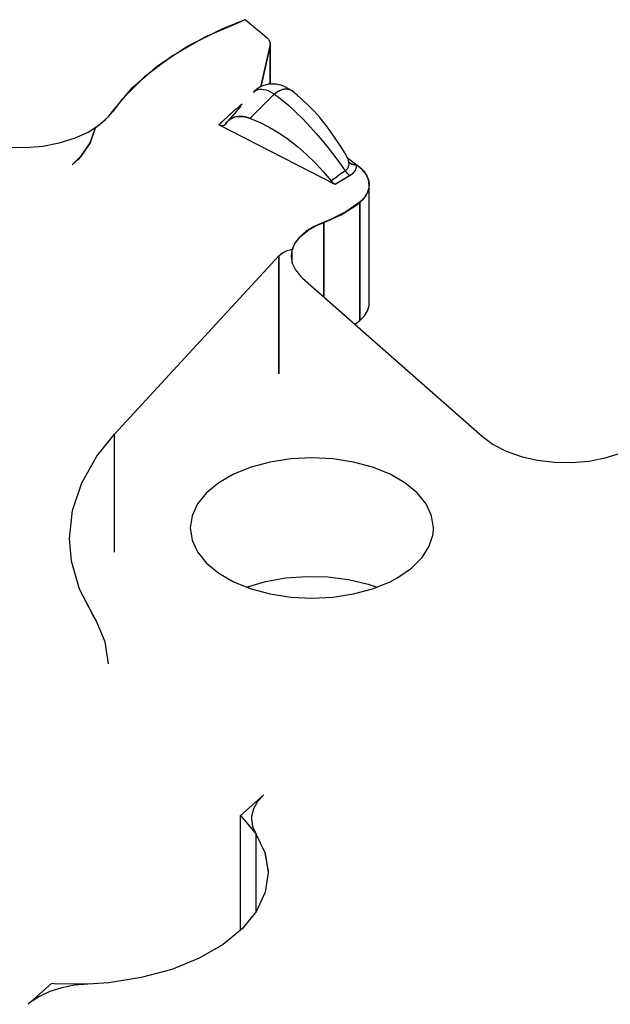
# Model space of a CAD drawing. Header units: inches. Extents: x 3 to 289, y 4 to 291.
# Tile 564 of 634: x 184.691 to 185.456, y 134.254 to 135.53. Entities that reach past the tile are written whole.
import ezdxf

# ---------------------------------------------------------------- set-up
doc = ezdxf.new("R2010")
doc.units = ezdxf.units.IN
doc.header["$LTSCALE"] = 0.5
doc.header["$MEASUREMENT"] = 0
doc.layers.add('DBU', color=7, linetype='Continuous')

msp = doc.modelspace()

# ---------------------------------------------------------------- linework, layer by layer
at = {"layer": 'DBU', "color": 6, "linetype": 'Continuous'}
for p, q in [((184.9781, 135.5281), (184.9308, 135.5076)), ((184.9308, 135.5076), (184.8887, 135.4835)), ((185.0031, 135.4433), (185.0151, 135.4965)), ((185.0153, 135.4984), (185.0151, 135.4965)), ((185.0153, 135.4468), (185.0153, 135.4984)), ((184.8887, 135.4835), (184.8527, 135.4564)), ((184.8527, 135.4564), (184.8233, 135.4268)), ((185.0072, 135.4451), (185.0046, 135.4441)), ((185.0099, 135.4459), (185.0072, 135.4451)), ((185.0126, 135.4465), (185.0099, 135.4459)), ((185.0153, 135.4468), (185.0126, 135.4465)), ((185.0181, 135.4469), (185.0153, 135.4468)), ((185.0209, 135.4468), (185.0181, 135.4469)), ((185.0236, 135.4465), (185.0209, 135.4468)), ((185.0264, 135.446), (185.0236, 135.4465)), ((185.029, 135.4453), (185.0264, 135.446)), ((185.0317, 135.4444), (185.029, 135.4453)), ((185.0348, 135.4431), (185.0317, 135.4444)), ((184.9939, 135.4364), (184.9941, 135.4366)), ((184.9941, 135.4366), (184.9958, 135.438)), ((184.9953, 135.4379), (184.9943, 135.4369)), ((184.9975, 135.4397), (184.9953, 135.4379)), ((184.9958, 135.438), (184.9977, 135.4391)), ((184.9997, 135.4414), (184.9975, 135.4397)), ((184.9977, 135.4391), (184.9997, 135.4398)), ((185.0021, 135.4428), (184.9997, 135.4414)), ((184.9997, 135.4398), (185.002, 135.4402)), ((185.002, 135.4402), (185.0043, 135.4402)), ((185.0046, 135.4441), (185.0021, 135.4428)), ((185.0043, 135.4402), (185.0068, 135.4399)), ((185.0068, 135.4399), (185.0095, 135.4393)), ((185.0095, 135.4393), (185.0122, 135.4383)), ((185.0122, 135.4383), (185.015, 135.4371)), ((185.015, 135.4371), (185.0178, 135.4355)), ((185.0178, 135.4355), (185.0207, 135.4337)), ((185.0379, 135.4416), (185.0348, 135.4431)), ((185.0408, 135.4398), (185.0379, 135.4416)), ((185.0436, 135.4379), (185.0408, 135.4398)), ((185.0509, 135.4321), (185.0436, 135.4379)), ((185.0582, 135.4257), (185.0509, 135.4321)), ((184.8233, 135.4268), (184.8109, 135.4107)), ((185.0654, 135.4188), (185.0582, 135.4257)), ((185.0725, 135.4113), (185.0654, 135.4188)), ((184.8109, 135.4107), (184.8007, 135.3991)), ((184.9774, 135.418), (184.9608, 135.3992)), ((185.0795, 135.4033), (185.0725, 135.4113)), ((184.8007, 135.3991), (184.7885, 135.3896)), ((185.0995, 135.3168), (184.9488, 135.3939)), ((184.9495, 135.3936), (184.9488, 135.3939)), ((184.9501, 135.3933), (184.9495, 135.3936)), ((184.9507, 135.3931), (184.9501, 135.3933)), ((184.9553, 135.3933), (184.9548, 135.3931)), ((184.9558, 135.3936), (184.9553, 135.3933)), ((184.9562, 135.3939), (184.9558, 135.3936)), ((184.9566, 135.3942), (184.9562, 135.3939)), ((184.9562, 135.3939), (184.9562, 135.3939)), ((184.9569, 135.3946), (184.9566, 135.3942)), ((184.9573, 135.395), (184.9569, 135.3946)), ((184.9591, 135.3974), (184.9573, 135.395)), ((184.9596, 135.398), (184.9591, 135.3974)), ((184.9609, 135.3993), (184.9596, 135.398)), ((184.9611, 135.3995), (184.9609, 135.3993)), ((184.9634, 135.4013), (184.9611, 135.3995)), ((184.9659, 135.4027), (184.9634, 135.4013)), ((184.9687, 135.4038), (184.9659, 135.4027)), ((184.9713, 135.4045), (184.9687, 135.4038)), ((184.9741, 135.4049), (184.9713, 135.4045)), ((184.9769, 135.405), (184.9741, 135.4049)), ((184.9799, 135.4048), (184.9769, 135.405)), ((184.983, 135.4043), (184.9799, 135.4048)), ((184.9861, 135.4035), (184.983, 135.4043)), ((184.9893, 135.4024), (184.9861, 135.4035)), ((184.9893, 135.4024), (185.0016, 135.3973)), ((185.0016, 135.3973), (185.014, 135.391)), ((185.0864, 135.3949), (185.0795, 135.4033)), ((185.0931, 135.3861), (185.0864, 135.3949)), ((184.7885, 135.3896), (184.7819, 135.3707)), ((184.9514, 135.393), (184.9507, 135.3931)), ((184.952, 135.3929), (184.9514, 135.393)), ((184.9526, 135.3928), (184.952, 135.3929)), ((184.9531, 135.3928), (184.9526, 135.3928)), ((184.9537, 135.3929), (184.9531, 135.3928)), ((184.9543, 135.393), (184.9537, 135.3929)), ((184.9548, 135.3931), (184.9543, 135.393)), ((185.014, 135.391), (185.0263, 135.3836)), ((185.0263, 135.3836), (185.0385, 135.3752)), ((185.0996, 135.3769), (185.0931, 135.3861)), ((184.7819, 135.3707), (184.7697, 135.3529)), ((185.0385, 135.3752), (185.0505, 135.3659)), ((185.1058, 135.3674), (185.0996, 135.3769)), ((185.0505, 135.3659), (185.062, 135.3559)), ((185.062, 135.3559), (185.0732, 135.3451)), ((185.1118, 135.3577), (185.1058, 135.3674)), ((185.115, 135.352), (185.1118, 135.3577)), ((184.7697, 135.3529), (184.7589, 135.342)), ((185.0732, 135.3451), (185.084, 135.3335)), ((185.1153, 135.3515), (185.1149, 135.3522)), ((185.115, 135.352), (185.1153, 135.3514)), ((185.1158, 135.351), (185.1153, 135.3515)), ((185.1153, 135.3514), (185.1157, 135.3503)), ((185.1157, 135.3503), (185.1161, 135.3491)), ((185.1162, 135.3505), (185.1158, 135.351)), ((185.1161, 135.3491), (185.1164, 135.3477)), ((185.1165, 135.3502), (185.1162, 135.3505)), ((185.1164, 135.3477), (185.1167, 135.3463)), ((185.1168, 135.3499), (185.1165, 135.3502)), ((185.1167, 135.3463), (185.1169, 135.3447)), ((185.1167, 135.3463), (185.1172, 135.3457)), ((185.117, 135.3497), (185.1168, 135.3499)), ((185.1169, 135.3447), (185.117, 135.3431)), ((185.117, 135.3431), (185.1169, 135.3415)), ((185.1171, 135.3497), (185.117, 135.3497)), ((185.1172, 135.3457), (185.1179, 135.3451)), ((185.1179, 135.3451), (185.1186, 135.3446)), ((185.1186, 135.3446), (185.1193, 135.3441)), ((185.1193, 135.3441), (185.1201, 135.3437)), ((185.1201, 135.3437), (185.1209, 135.3433)), ((185.1209, 135.3433), (185.1218, 135.343)), ((185.1218, 135.343), (185.1227, 135.3427)), ((185.1227, 135.3427), (185.1238, 135.3424)), ((185.1238, 135.3424), (185.1248, 135.3423)), ((185.1248, 135.3423), (185.1258, 135.3422)), ((185.1258, 135.3422), (185.1269, 135.3421)), ((185.1269, 135.3421), (185.1269, 135.3405)), ((185.084, 135.3335), (185.0943, 135.3213)), ((185.1133, 135.335), (185.1125, 135.3345)), ((185.114, 135.3357), (185.1133, 135.335)), ((185.1146, 135.3363), (185.114, 135.3357)), ((185.1151, 135.337), (185.1146, 135.3363)), ((185.1157, 135.3379), (185.1151, 135.337)), ((185.1162, 135.3389), (185.1157, 135.3379)), ((185.1165, 135.34), (185.1162, 135.3389)), ((185.1169, 135.3415), (185.1165, 135.34)), ((185.1212, 135.33), (185.12, 135.3291)), ((185.1223, 135.331), (185.1212, 135.33)), ((185.1232, 135.332), (185.1223, 135.331)), ((185.1241, 135.3331), (185.1232, 135.332)), ((185.1249, 135.3342), (185.1241, 135.3331)), ((185.1257, 135.3358), (185.1249, 135.3342)), ((185.1263, 135.3373), (185.1257, 135.3358)), ((185.1267, 135.3389), (185.1263, 135.3373)), ((185.1269, 135.3405), (185.1267, 135.3389)), ((185.1344, 135.3359), (185.1298, 135.3399)), ((185.1395, 135.3296), (185.1344, 135.3359)), ((185.1426, 135.3229), (185.1395, 135.3296)), ((185.0948, 135.3206), (185.0943, 135.3213)), ((185.0953, 135.3201), (185.0948, 135.3206)), ((185.0959, 135.3195), (185.0953, 135.3201)), ((185.0965, 135.319), (185.0959, 135.3195)), ((185.0972, 135.3183), (185.0965, 135.319)), ((185.098, 135.3178), (185.0972, 135.3183)), ((185.0987, 135.3173), (185.098, 135.3178)), ((185.0995, 135.3168), (185.0987, 135.3173)), ((185.12, 135.3291), (185.1187, 135.3283)), ((185.1436, 135.316), (185.1426, 135.3229)), ((185.1373, 135.2994), (185.1414, 135.3059)), ((185.1414, 135.3059), (185.1434, 135.3127)), ((185.1434, 135.3127), (185.1436, 135.316)), ((185.1436, 135.1629), (185.1436, 135.316)), ((185.1314, 135.2933), (185.1133, 135.2808)), ((185.1314, 135.2933), (185.1373, 135.2994)), ((185.1133, 135.2808), (185.0917, 135.2702)), ((185.0751, 135.2635), (185.0846, 135.2675)), ((185.0917, 135.2702), (185.0846, 135.2675)), ((185.0548, 135.2497), (185.0639, 135.2571)), ((185.0639, 135.2571), (185.0751, 135.2635)), ((185.044, 135.2328), (185.0481, 135.2415)), ((185.0481, 135.2415), (185.0548, 135.2497)), ((185.0294, 135.2268), (185.0332, 135.2291)), ((185.0332, 135.2291), (185.0375, 135.231)), ((185.0375, 135.231), (185.0424, 135.2324)), ((185.0424, 135.2324), (185.044, 135.2328)), ((185.044, 135.2146), (185.044, 135.2328)), ((184.8138, 134.9933), (185.0265, 135.2242)), ((185.0265, 135.2242), (185.0294, 135.2268)), ((185.1373, 135.1463), (185.1414, 135.1528)), ((185.1414, 135.1528), (185.1434, 135.1596)), ((185.1434, 135.1596), (185.1436, 135.1629)), ((185.1253, 135.1355), (185.1314, 135.1403)), ((185.1314, 135.1403), (185.1373, 135.1463)), ((184.7909, 134.9647), (184.8138, 134.9933)), ((184.7712, 134.93), (184.7909, 134.9647)), ((184.7593, 134.8942), (184.7712, 134.93)), ((184.7553, 134.8578), (184.7593, 134.8942)), ((184.7579, 134.8284), (184.7553, 134.8578)), ((184.7683, 134.7924), (184.7579, 134.8284)), ((184.7865, 134.7575), (184.7683, 134.7924)), ((184.7899, 134.7518), (184.7865, 134.7575)), ((184.8018, 134.7239), (184.7899, 134.7518)), ((184.8058, 134.6953), (184.8018, 134.7239)), ((185.0072, 134.5258), (184.999, 134.5169)), ((184.999, 134.5169), (184.9936, 134.5074)), ((184.9936, 134.5074), (184.9912, 134.4974)), ((184.9912, 134.4974), (184.9911, 134.4944)), ((184.9911, 134.4944), (184.9926, 134.4844)), ((184.9926, 134.4844), (184.9971, 134.4746)), ((184.9971, 134.4746), (184.9973, 134.4744)), ((184.9973, 134.4744), (185.0088, 134.4501)), ((185.0088, 134.4501), (185.0128, 134.4251)), ((185.0128, 134.4244), (185.009, 134.3993)), ((185.0128, 134.4251), (185.0128, 134.4244)), ((185.009, 134.3993), (184.9977, 134.375)), ((184.9977, 134.375), (184.9793, 134.3522)), ((184.9793, 134.3522), (184.9543, 134.3316)), ((184.9543, 134.3316), (184.9235, 134.3138)), ((184.9235, 134.3138), (184.8878, 134.2994)), ((184.8878, 134.2994), (184.8483, 134.2887)), ((184.8483, 134.2887), (184.8062, 134.2822)), ((184.73, 134.2707), (184.7164, 134.2644)), ((184.7453, 134.2756), (184.73, 134.2707)), ((184.7618, 134.2788), (184.7453, 134.2756)), ((184.779, 134.2803), (184.7618, 134.2788)), ((184.8062, 134.2822), (184.779, 134.2803)), ((184.7164, 134.2644), (184.7049, 134.2569)), ((184.7049, 134.2569), (184.7017, 134.2542))]:
    msp.add_line(p, q, dxfattribs=at)
at = {"layer": 'DBU', "color": 30, "linetype": 'Continuous'}
for p, q in [((184.9781, 135.5281), (184.9308, 135.5076)), ((184.9531, 135.5184), (184.9827, 135.5303)), ((184.9827, 135.5303), (185.0108, 135.5071)), ((184.9084, 135.496), (184.9531, 135.5184)), ((184.8694, 135.4703), (184.9084, 135.496)), ((184.9308, 135.5076), (184.8887, 135.4835)), ((185.0151, 135.4969), (185.003, 135.4433)), ((185.0031, 135.4433), (185.0151, 135.4965)), ((185.0108, 135.5071), (185.013, 135.5049)), ((185.013, 135.5049), (185.0145, 135.5025)), ((185.0145, 135.5025), (185.0152, 135.5001)), ((185.0153, 135.4988), (185.0151, 135.4969)), ((185.0151, 135.4965), (185.0153, 135.4984)), ((185.0152, 135.5001), (185.0153, 135.4988)), ((185.0153, 135.4468), (185.0153, 135.4988)), ((185.0153, 135.4468), (185.0153, 135.4984)), ((184.8887, 135.4835), (184.8527, 135.4564)), ((184.8367, 135.4419), (184.8694, 135.4703)), ((184.8527, 135.4564), (184.8233, 135.4268)), ((185.0072, 135.4451), (185.0046, 135.4441)), ((185.0099, 135.4459), (185.0072, 135.4451)), ((185.0126, 135.4465), (185.0099, 135.4459)), ((185.0153, 135.4468), (185.0126, 135.4465)), ((185.0181, 135.4469), (185.0153, 135.4468)), ((185.0209, 135.4468), (185.0181, 135.4469)), ((185.0236, 135.4465), (185.0209, 135.4468)), ((185.0264, 135.446), (185.0236, 135.4465)), ((185.029, 135.4453), (185.0264, 135.446)), ((185.0317, 135.4444), (185.029, 135.4453)), ((185.0348, 135.4431), (185.0317, 135.4444)), ((184.8109, 135.4111), (184.8367, 135.4419)), ((184.9934, 135.4358), (184.9941, 135.4366)), ((184.9941, 135.4366), (184.9958, 135.438)), ((184.9953, 135.4379), (184.9943, 135.4369)), ((184.9975, 135.4397), (184.9953, 135.4379)), ((184.9958, 135.438), (184.9977, 135.4391)), ((184.9997, 135.4414), (184.9975, 135.4397)), ((184.9977, 135.4391), (184.9997, 135.4398)), ((185.0021, 135.4428), (184.9997, 135.4414)), ((184.9997, 135.4398), (185.002, 135.4402)), ((185.002, 135.4402), (185.0043, 135.4402)), ((185.0046, 135.4441), (185.0021, 135.4428)), ((185.0043, 135.4402), (185.0068, 135.4399)), ((185.0068, 135.4399), (185.0095, 135.4393)), ((185.0095, 135.4393), (185.0122, 135.4383)), ((185.0122, 135.4383), (185.015, 135.4371)), ((185.015, 135.4371), (185.0178, 135.4355)), ((185.0178, 135.4355), (185.0207, 135.4337)), ((185.0379, 135.4416), (185.0348, 135.4431)), ((185.0408, 135.4398), (185.0379, 135.4416)), ((185.0436, 135.4379), (185.0408, 135.4398)), ((185.0509, 135.4321), (185.0436, 135.4379)), ((185.0582, 135.4257), (185.0509, 135.4321)), ((184.8233, 135.4268), (184.8109, 135.4107)), ((185.0654, 135.4188), (185.0582, 135.4257)), ((185.0725, 135.4113), (185.0654, 135.4188)), ((184.8109, 135.4107), (184.8007, 135.3991)), ((184.8064, 135.4054), (184.8109, 135.4111)), ((184.9774, 135.418), (184.9608, 135.3992)), ((185.0795, 135.4033), (185.0725, 135.4113)), ((184.7796, 135.3846), (184.7946, 135.3943)), ((184.8007, 135.3991), (184.7885, 135.3896)), ((184.7946, 135.3943), (184.8064, 135.4054)), ((185.0995, 135.3168), (184.9488, 135.3939)), ((184.9495, 135.3936), (184.9488, 135.3939)), ((184.9501, 135.3933), (184.9495, 135.3936)), ((184.9508, 135.3931), (184.9501, 135.3933)), ((184.9553, 135.3933), (184.9548, 135.3931)), ((184.9557, 135.3935), (184.9553, 135.3933)), ((184.9562, 135.3938), (184.9557, 135.3935)), ((184.9563, 135.3939), (184.9562, 135.3938)), ((184.9566, 135.3942), (184.9563, 135.3939)), ((184.9569, 135.3946), (184.9566, 135.3942)), ((184.9573, 135.395), (184.9569, 135.3946)), ((184.9573, 135.395), (184.9589, 135.3972)), ((184.9589, 135.3972), (184.9596, 135.398)), ((184.9608, 135.3992), (184.9628, 135.4008)), ((184.9628, 135.4008), (184.965, 135.4022)), ((184.965, 135.4022), (184.9674, 135.4033)), ((184.9674, 135.4033), (184.97, 135.4042)), ((184.97, 135.4042), (184.9727, 135.4047)), ((184.9727, 135.4047), (184.9758, 135.405)), ((184.9758, 135.405), (184.979, 135.4049)), ((184.979, 135.4049), (184.9824, 135.4044)), ((184.9824, 135.4044), (184.9858, 135.4036)), ((184.9858, 135.4036), (184.9893, 135.4024)), ((184.9893, 135.4024), (185.0016, 135.3973)), ((185.0016, 135.3973), (185.014, 135.391)), ((185.0864, 135.3949), (185.0795, 135.4033)), ((185.0931, 135.3861), (185.0864, 135.3949)), ((184.7619, 135.3766), (184.7796, 135.3846)), ((184.7885, 135.3896), (184.7822, 135.3707)), ((184.9514, 135.393), (184.9508, 135.3931)), ((184.952, 135.3929), (184.9514, 135.393)), ((184.9526, 135.3928), (184.952, 135.3929)), ((184.9532, 135.3928), (184.9526, 135.3928)), ((184.9537, 135.3929), (184.9532, 135.3928)), ((184.9543, 135.393), (184.9537, 135.3929)), ((184.9548, 135.3931), (184.9543, 135.393)), ((185.014, 135.391), (185.0263, 135.3836)), ((185.0263, 135.3836), (185.0385, 135.3752)), ((185.0996, 135.3769), (185.0931, 135.3861)), ((184.7207, 135.3664), (184.7421, 135.3705)), ((184.7421, 135.3705), (184.7619, 135.3766)), ((184.7822, 135.3707), (184.7702, 135.3528)), ((185.0385, 135.3752), (185.0505, 135.3659)), ((185.1058, 135.3674), (185.0996, 135.3769)), ((184.676, 135.365), (184.6985, 135.3646)), ((184.6985, 135.3646), (184.7207, 135.3664)), ((185.0505, 135.3659), (185.062, 135.3559)), ((185.062, 135.3559), (185.0732, 135.3451)), ((185.1118, 135.3577), (185.1058, 135.3674)), ((185.115, 135.352), (185.1118, 135.3577)), ((184.7672, 135.3493), (184.7589, 135.342)), ((184.7702, 135.3528), (184.7672, 135.3493)), ((185.0732, 135.3451), (185.084, 135.3335)), ((185.114, 135.3524), (185.1144, 135.3521)), ((185.1153, 135.3515), (185.1149, 135.3522)), ((185.115, 135.352), (185.1153, 135.3514)), ((185.1158, 135.351), (185.1153, 135.3515)), ((185.1153, 135.3514), (185.1157, 135.3503)), ((185.1155, 135.3512), (185.1298, 135.3403)), ((185.1157, 135.3503), (185.1161, 135.3491)), ((185.1162, 135.3505), (185.1158, 135.351)), ((185.1161, 135.3491), (185.1164, 135.3477)), ((185.1165, 135.3502), (185.1162, 135.3505)), ((185.1164, 135.3477), (185.1167, 135.3463)), ((185.1168, 135.3499), (185.1165, 135.3502)), ((185.1167, 135.3463), (185.1169, 135.3447)), ((185.1167, 135.3463), (185.1173, 135.3457)), ((185.117, 135.3497), (185.1168, 135.3499)), ((185.1169, 135.3447), (185.117, 135.3431)), ((185.117, 135.3431), (185.1169, 135.3415)), ((185.1171, 135.3497), (185.117, 135.3497)), ((185.1173, 135.3457), (185.1179, 135.3451)), ((185.1179, 135.3451), (185.1187, 135.3445)), ((185.1187, 135.3445), (185.1194, 135.344)), ((185.1194, 135.344), (185.1203, 135.3436)), ((185.1203, 135.3436), (185.1211, 135.3432)), ((185.1211, 135.3432), (185.122, 135.3429)), ((185.122, 135.3429), (185.123, 135.3426)), ((185.123, 135.3426), (185.1239, 135.3424)), ((185.1239, 135.3424), (185.1249, 135.3422)), ((185.1249, 135.3422), (185.1259, 135.3422)), ((185.1259, 135.3422), (185.1269, 135.3421)), ((185.1269, 135.3421), (185.1269, 135.3406)), ((185.084, 135.3335), (185.0943, 135.3213)), ((185.1133, 135.335), (185.1125, 135.3345)), ((185.114, 135.3357), (185.1133, 135.335)), ((185.1146, 135.3363), (185.114, 135.3357)), ((185.1151, 135.337), (185.1146, 135.3363)), ((185.1157, 135.3379), (185.1151, 135.337)), ((185.1162, 135.3389), (185.1157, 135.3379)), ((185.1165, 135.34), (185.1162, 135.3389)), ((185.1169, 135.3415), (185.1165, 135.34)), ((185.1213, 135.3302), (185.1201, 135.3292)), ((185.1224, 135.3311), (185.1213, 135.3302)), ((185.1234, 135.3322), (185.1224, 135.3311)), ((185.1242, 135.3332), (185.1234, 135.3322)), ((185.1249, 135.3343), (185.1242, 135.3332)), ((185.1257, 135.3359), (185.1249, 135.3343)), ((185.1263, 135.3375), (185.1257, 135.3359)), ((185.1267, 135.339), (185.1263, 135.3375)), ((185.1269, 135.3406), (185.1267, 135.339)), ((185.1298, 135.3403), (185.1361, 135.3345)), ((185.1344, 135.3359), (185.1298, 135.3399)), ((185.1395, 135.3296), (185.1344, 135.3359)), ((185.1361, 135.3345), (185.1406, 135.328)), ((185.1426, 135.3229), (185.1395, 135.3296)), ((185.095, 135.3204), (185.0943, 135.3213)), ((185.0957, 135.3197), (185.095, 135.3204)), ((185.0965, 135.319), (185.0957, 135.3197)), ((185.0972, 135.3183), (185.0965, 135.319)), ((185.098, 135.3178), (185.0972, 135.3183)), ((185.0987, 135.3173), (185.098, 135.3178)), ((185.0995, 135.3168), (185.0987, 135.3173)), ((185.1201, 135.3292), (185.1187, 135.3283)), ((185.1406, 135.328), (185.1431, 135.3213)), ((185.1436, 135.316), (185.1426, 135.3229)), ((185.1431, 135.3213), (185.1436, 135.3164)), ((185.1373, 135.2994), (185.1414, 135.3059)), ((185.1426, 135.3095), (185.1395, 135.3028)), ((185.1414, 135.3059), (185.1434, 135.3127)), ((185.1436, 135.3164), (185.1426, 135.3095)), ((185.1434, 135.3127), (185.1436, 135.316)), ((185.1436, 135.1629), (185.1436, 135.3164)), ((185.1436, 135.1629), (185.1436, 135.316)), ((185.1314, 135.2938), (185.1133, 135.2812)), ((185.1263, 135.2894), (185.1314, 135.2933)), ((185.1314, 135.2933), (185.1373, 135.2994)), ((185.1344, 135.2965), (185.1314, 135.2938)), ((185.1395, 135.3028), (185.1344, 135.2965)), ((185.1133, 135.2812), (185.0917, 135.2706)), ((185.1071, 135.2774), (185.1263, 135.2894)), ((185.0846, 135.2679), (185.0721, 135.2624)), ((185.0751, 135.2635), (185.0846, 135.2675)), ((185.0846, 135.2675), (185.1071, 135.2774)), ((185.0917, 135.2706), (185.0846, 135.2679)), ((185.0614, 135.2557), (185.0529, 135.2481)), ((185.0548, 135.2497), (185.0639, 135.2571)), ((185.0721, 135.2624), (185.0614, 135.2557)), ((185.0639, 135.2571), (185.0751, 135.2635)), ((185.044, 135.2328), (185.0481, 135.2415)), ((185.0529, 135.2481), (185.0468, 135.2397)), ((185.0481, 135.2415), (185.0548, 135.2497)), ((185.0294, 135.2268), (185.0332, 135.2291)), ((185.0332, 135.2291), (185.0375, 135.231)), ((185.0375, 135.231), (185.0424, 135.2324)), ((185.0424, 135.2324), (185.044, 135.2328)), ((185.0434, 135.2309), (185.0426, 135.2239)), ((185.0468, 135.2397), (185.0434, 135.2309)), ((185.044, 135.2146), (185.044, 135.2328)), ((184.8138, 134.9933), (185.0265, 135.2242)), ((185.0265, 135.2242), (185.0294, 135.2268)), ((185.0426, 135.2239), (185.0439, 135.2149)), ((185.0439, 135.2149), (185.048, 135.2061)), ((185.048, 135.2061), (185.0546, 135.1979)), ((185.0546, 135.1979), (185.0573, 135.1954)), ((185.0573, 135.1954), (185.2904, 134.9899)), ((185.1373, 135.1463), (185.1414, 135.1528)), ((185.1373, 135.1463), (185.1414, 135.1528)), ((185.1414, 135.1528), (185.1434, 135.1596)), ((185.1414, 135.1528), (185.1434, 135.1596)), ((185.1434, 135.1596), (185.1436, 135.1629)), ((185.1434, 135.1596), (185.1436, 135.1629)), ((185.1253, 135.1355), (185.1314, 135.1403)), ((185.1253, 135.1355), (185.1314, 135.1403)), ((185.1314, 135.1403), (185.1373, 135.1463)), ((185.1314, 135.1403), (185.1373, 135.1463)), ((184.7909, 134.9647), (184.8138, 134.9933)), ((185.2904, 134.9899), (185.3043, 134.9797)), ((185.3043, 134.9797), (185.3211, 134.971)), ((184.7712, 134.93), (184.7909, 134.9647)), ((185.0419, 134.961), (185.0154, 134.9569)), ((185.0693, 134.9624), (185.0419, 134.961)), ((185.0966, 134.961), (185.0693, 134.9624)), ((185.1232, 134.9569), (185.0966, 134.961)), ((185.3211, 134.971), (185.3402, 134.9642)), ((185.3402, 134.9642), (185.3611, 134.9594)), ((185.3611, 134.9594), (185.3831, 134.9567)), ((185.4279, 134.9582), (185.4492, 134.9622)), ((185.4492, 134.9622), (185.469, 134.9684)), ((184.9905, 134.9502), (184.968, 134.9411)), ((185.0154, 134.9569), (184.9905, 134.9502)), ((185.148, 134.9502), (185.1232, 134.9569)), ((185.1705, 134.9411), (185.148, 134.9502)), ((185.3831, 134.9567), (185.4056, 134.9563)), ((185.4056, 134.9563), (185.4279, 134.9582)), ((184.968, 134.9411), (184.9486, 134.9299)), ((185.1899, 134.9299), (185.1705, 134.9411)), ((184.7593, 134.8942), (184.7712, 134.93)), ((184.9486, 134.9299), (184.9329, 134.917)), ((185.2057, 134.917), (185.1899, 134.9299)), ((184.9329, 134.917), (184.9213, 134.9026)), ((185.2173, 134.9026), (185.2057, 134.917)), ((184.9213, 134.9026), (184.9142, 134.8873)), ((185.2244, 134.8873), (185.2173, 134.9026)), ((184.7553, 134.8578), (184.7593, 134.8942)), ((184.9142, 134.8873), (184.9118, 134.8715)), ((185.2268, 134.8715), (185.2244, 134.8873)), ((184.9118, 134.8715), (184.9142, 134.8557)), ((185.2262, 134.8636), (185.2268, 134.8715)), ((184.7579, 134.8283), (184.7553, 134.8578)), ((185.2214, 134.8479), (185.2262, 134.8636)), ((184.9142, 134.8557), (184.9213, 134.8404)), ((185.212, 134.8331), (185.2214, 134.8479)), ((184.9213, 134.8404), (184.9329, 134.826)), ((185.1983, 134.8193), (185.212, 134.8331)), ((184.7683, 134.7923), (184.7579, 134.8283)), ((184.9329, 134.826), (184.9486, 134.813)), ((185.1807, 134.8072), (185.1983, 134.8193)), ((184.9486, 134.813), (184.968, 134.8018)), ((185.0092, 134.802), (185.0354, 134.8068)), ((185.0354, 134.8068), (185.0626, 134.8088)), ((185.0626, 134.8088), (185.09, 134.8081)), ((185.09, 134.8081), (185.1168, 134.8047)), ((185.1705, 134.8018), (185.1807, 134.8072)), ((184.968, 134.8018), (184.9905, 134.7927)), ((184.9848, 134.7947), (185.0092, 134.802)), ((185.1168, 134.8047), (185.1422, 134.7986)), ((185.1422, 134.7986), (185.1537, 134.7947)), ((185.148, 134.7927), (185.1705, 134.8018)), ((184.7865, 134.7574), (184.7683, 134.7923)), ((184.9905, 134.7927), (185.0154, 134.786)), ((185.0154, 134.786), (185.0419, 134.7819)), ((185.0419, 134.7819), (185.0693, 134.7806)), ((185.0693, 134.7806), (185.0966, 134.7819)), ((185.0966, 134.7819), (185.1232, 134.786)), ((185.1232, 134.786), (185.148, 134.7927)), ((184.7899, 134.7518), (184.7865, 134.7574)), ((184.8018, 134.7239), (184.7899, 134.7518)), ((184.8058, 134.6953), (184.8018, 134.7239)), ((185.0072, 134.5258), (184.9769, 134.4989)), ((184.9769, 134.3499), (184.9769, 134.4989)), ((184.9769, 134.4989), (184.996, 134.4763)), ((184.996, 134.4763), (185.0081, 134.4521)), ((185.0081, 134.4521), (185.0127, 134.4271)), ((185.0128, 134.4244), (185.009, 134.3993)), ((185.0127, 134.4271), (185.0128, 134.4244)), ((185.009, 134.3993), (184.9977, 134.375)), ((184.9977, 134.375), (184.9793, 134.3522)), ((184.9793, 134.3522), (184.9543, 134.3316)), ((184.9543, 134.3316), (184.9235, 134.3138)), ((184.9235, 134.3138), (184.8878, 134.2994)), ((184.8878, 134.2994), (184.8483, 134.2887)), ((184.8483, 134.2887), (184.8062, 134.2822)), ((184.732, 134.2811), (184.7017, 134.2542)), ((184.7355, 134.2809), (184.732, 134.2811)), ((184.779, 134.2803), (184.7355, 134.2809)), ((184.8062, 134.2822), (184.779, 134.2803))]:
    msp.add_line(p, q, dxfattribs=at)
at = {"layer": 'DBU', "color": 4, "linetype": 'Continuous'}
for p, q in [((185.0151, 135.4468), (185.0151, 135.4969)), ((185.0151, 135.4965), (185.0151, 135.4468)), ((185.0151, 135.4468), (185.0151, 135.4965)), ((185.0222, 135.4349), (185.0207, 135.4337)), ((185.0221, 135.4348), (185.0207, 135.4337)), ((185.0207, 135.4337), (185.03, 135.4267)), ((185.0207, 135.4337), (185.03, 135.4267)), ((185.0236, 135.4359), (185.0221, 135.4348)), ((185.0238, 135.436), (185.0222, 135.4349)), ((185.025, 135.4368), (185.0236, 135.4359)), ((185.0254, 135.4371), (185.0238, 135.436)), ((185.0265, 135.4377), (185.025, 135.4368)), ((185.027, 135.4379), (185.0254, 135.4371)), ((185.0281, 135.4384), (185.0265, 135.4377)), ((185.0286, 135.4387), (185.027, 135.4379)), ((185.0297, 135.4391), (185.0281, 135.4384)), ((185.0303, 135.4393), (185.0286, 135.4387)), ((185.0313, 135.4396), (185.0297, 135.4391)), ((185.0319, 135.4397), (185.0303, 135.4393)), ((185.0328, 135.44), (185.0313, 135.4396)), ((185.0335, 135.4401), (185.0319, 135.4397)), ((185.0344, 135.4402), (185.0328, 135.44)), ((185.035, 135.4402), (185.0335, 135.4401)), ((185.0359, 135.4403), (185.0344, 135.4402)), ((185.0366, 135.4403), (185.035, 135.4402)), ((185.0374, 135.4402), (185.0359, 135.4403)), ((185.038, 135.4401), (185.0366, 135.4403)), ((185.0388, 135.44), (185.0374, 135.4402)), ((185.0394, 135.4399), (185.038, 135.4401)), ((185.0401, 135.4397), (185.0388, 135.44)), ((185.0407, 135.4394), (185.0394, 135.4399)), ((185.0414, 135.4392), (185.0401, 135.4397)), ((185.042, 135.4389), (185.0407, 135.4394)), ((185.0426, 135.4385), (185.0414, 135.4392)), ((185.0431, 135.4382), (185.042, 135.4389)), ((185.0436, 135.4379), (185.0426, 135.4385)), ((185.0436, 135.4379), (185.0431, 135.4382)), ((185.03, 135.4267), (185.0393, 135.419)), ((185.03, 135.4267), (185.0393, 135.419)), ((185.0393, 135.419), (185.0486, 135.4104)), ((185.0393, 135.419), (185.0486, 135.4104)), ((185.0486, 135.4104), (185.058, 135.4012)), ((185.0486, 135.4104), (185.058, 135.4012)), ((185.058, 135.4012), (185.0673, 135.3914)), ((185.058, 135.4012), (185.0673, 135.3914)), ((185.0673, 135.3914), (185.075, 135.3827)), ((185.0673, 135.3914), (185.075, 135.3827)), ((185.075, 135.3827), (185.0827, 135.3737)), ((185.075, 135.3827), (185.0827, 135.3737)), ((185.0827, 135.3737), (185.0904, 135.3643)), ((185.0827, 135.3737), (185.0904, 135.3643)), ((185.0904, 135.3643), (185.0979, 135.3546)), ((185.0904, 135.3643), (185.0979, 135.3546)), ((185.0979, 135.3546), (185.1053, 135.3447)), ((185.0979, 135.3546), (185.1053, 135.3447)), ((185.1053, 135.3447), (185.1125, 135.3345)), ((185.1053, 135.3447), (185.1125, 135.3345)), ((185.1125, 135.3345), (185.1131, 135.3336)), ((185.1125, 135.3345), (185.1129, 135.3338)), ((185.1129, 135.3338), (185.1134, 135.3332)), ((185.1131, 135.3336), (185.1137, 135.3327)), ((185.1134, 135.3332), (185.1139, 135.3326)), ((185.1137, 135.3327), (185.1144, 135.3319)), ((185.1139, 135.3326), (185.1143, 135.332)), ((185.1143, 135.332), (185.1148, 135.3314)), ((185.1144, 135.3319), (185.115, 135.3312)), ((185.1148, 135.3314), (185.1154, 135.3308)), ((185.115, 135.3312), (185.1157, 135.3305)), ((185.1154, 135.3308), (185.1159, 135.3303)), ((185.1157, 135.3305), (185.1165, 135.3298)), ((185.1159, 135.3303), (185.1164, 135.3299)), ((185.1164, 135.3299), (185.117, 135.3294)), ((185.1165, 135.3298), (185.1172, 135.3293)), ((185.117, 135.3294), (185.1175, 135.329)), ((185.1187, 135.3283), (185.0995, 135.3168)), ((185.1172, 135.3293), (185.1179, 135.3287)), ((185.1175, 135.329), (185.1181, 135.3286)), ((185.1179, 135.3287), (185.1187, 135.3283)), ((185.1181, 135.3286), (185.1187, 135.3283)), ((185.1314, 135.1403), (185.1314, 135.2938)), ((185.1314, 135.2933), (185.1314, 135.1403)), ((185.1314, 135.1403), (185.1314, 135.2933)), ((185.0846, 135.1714), (185.0846, 135.2679)), ((185.0846, 135.2675), (185.0846, 135.1714)), ((185.0846, 135.1714), (185.0846, 135.2675)), ((185.0265, 135.2242), (185.0265, 135.0711)), ((185.0265, 135.0711), (185.0265, 135.2242)), ((184.8138, 134.8402), (184.8138, 134.9933)), ((184.8138, 134.8402), (184.8138, 134.9933)), ((184.9973, 134.3744), (184.9973, 134.4744))]:
    msp.add_line(p, q, dxfattribs=at)
at = {"layer": 'DBU', "color": 4, "linetype": 'Continuous', "extrusion": (0, 0, -1)}
for centre, radius, start, end in [((-185.8589, 134.5594), 1.2112, 44.1114, 46.2069), ((-180.624, 141.5135), 7.6372, 234.00492, 234.17384), ((-180.5779, 141.5772), 7.7159, 234.00578, 234.17298)]:
    msp.add_arc(centre, radius, start, end, dxfattribs=at)
at = {"layer": 'DBU', "color": 4, "linetype": 'Continuous'}
for centre, radius, start, end in [((185.8557, 134.5626), 1.2066, 133.7891, 135.8925), ((185.2334, 135.1039), 0.4063, 128.7274, 134.4517), ((185.2334, 135.1038), 0.4064, 128.7277, 134.4514), ((190.9522, 125.5648), 11.3735, 120.85743, 120.9698)]:
    msp.add_arc(centre, radius, start, end, dxfattribs=at)
at = {"layer": 'DBU', "color": 30, "linetype": 'Continuous', "extrusion": (0, 0, -1)}
msp.add_arc((-184.9756, 135.3831), 0.0218, 42.9897, 47.5672, dxfattribs=at)

doc.saveas('drawing.dxf')
